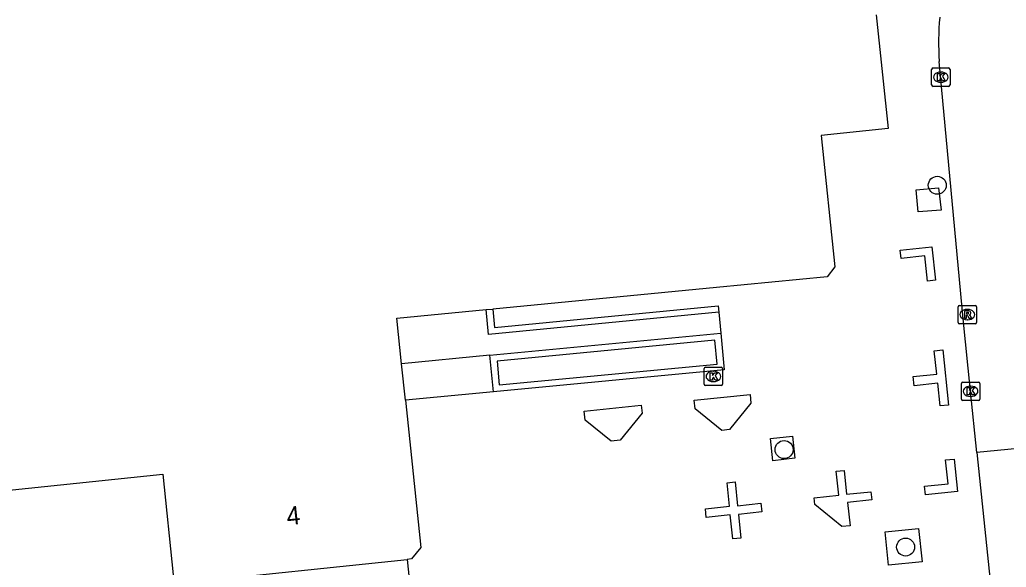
# Model space of a CAD drawing. Extents: x 160676 to 161153, y 383244 to 383713.
# Drawn here: x 160932.9 to 160986.7, y 383583.5 to 383613.3 of the extents above; entities that cross this region are included whole.
import ezdxf

# ---------------------------------------------------------------- set-up
doc = ezdxf.new("R2010")
doc.units = 0
for name, color, linetype in [('IMGEO_Boom', 7, 'Continuous'), ('IMGEO_Kolk', 7, 'Continuous'), ('IMGEO_Muur', 7, 'Continuous'), ('IMGEO_Pand', 7, 'Continuous'), ('IMGEO_Pand_nummerreeks', 7, 'Continuous'), ('IMGEO_Rijbaan_lokaal_gesloten', 7, 'Continuous'), ('IMGEO_Rijbaan_lokaal_open', 7, 'Continuous'), ('IMGEO_Rioolput', 7, 'Continuous'), ('IMGEO_Voetpad_open', 7, 'Continuous')]:
    doc.layers.add(name, color=color, linetype=linetype)

msp = doc.modelspace()

# ---------------------------------------------------------------- linework, layer by layer
at = {"layer": 'IMGEO_Boom'}
for centre in [(160982.957, 383604.273), (160974.607, 383589.87), (160981.231, 383584.558)]:
    msp.add_circle(centre, 0.489, dxfattribs=at)
at = {"layer": 'IMGEO_Kolk'}
for p, q in [((160982.649, 383609.739), (160982.649, 383610.591)), ((160982.724, 383610.665), (160983.576, 383610.665)), ((160983.137, 383610.445), (160983.162, 383610.445)), ((160983.65, 383610.591), (160983.65, 383609.739)), ((160983.576, 383609.665), (160982.724, 383609.665)), ((160983.16, 383609.885), (160983.135, 383609.885)), ((160970.254, 383593.429), (160970.254, 383594.281)), ((160970.329, 383594.355), (160971.181, 383594.355)), ((160970.742, 383594.135), (160970.767, 383594.135)), ((160971.255, 383594.281), (160971.255, 383593.429)), ((160970.765, 383593.575), (160970.74, 383593.575)), ((160984.346, 383593.546), (160985.198, 383593.546)), ((160971.181, 383593.355), (160970.329, 383593.355)), ((160984.271, 383592.62), (160984.271, 383593.472)), ((160984.759, 383593.326), (160984.784, 383593.326)), ((160985.272, 383593.472), (160985.272, 383592.62)), ((160985.198, 383592.546), (160984.346, 383592.546)), ((160984.782, 383592.766), (160984.757, 383592.766))]:
    msp.add_line(p, q, dxfattribs=at)
for points in [[(160982.649, 383609.739), (160982.649, 383610.591)], [(160982.724, 383610.665), (160983.576, 383610.665)], [(160982.97, 383610.365), (160983.093, 383610.365), (160983.093, 383610.214), (160983.223, 383610.365), (160983.387, 383610.365), (160983.241, 383610.214), (160983.394, 383609.965), (160983.242, 383609.965), (160983.157, 383610.129), (160983.093, 383610.062), (160983.093, 383609.965), (160982.97, 383609.965), (160982.97, 383610.365)], [(160983.65, 383610.591), (160983.65, 383609.739)], [(160983.576, 383609.665), (160982.724, 383609.665)], [(160970.254, 383593.429), (160970.254, 383594.281)], [(160970.329, 383594.355), (160971.181, 383594.355)], [(160970.575, 383594.055), (160970.698, 383594.055), (160970.698, 383593.904), (160970.828, 383594.055), (160970.992, 383594.055), (160970.846, 383593.904), (160970.999, 383593.655), (160970.847, 383593.655), (160970.762, 383593.819), (160970.698, 383593.752), (160970.698, 383593.655), (160970.575, 383593.655), (160970.575, 383594.055)], [(160971.255, 383594.281), (160971.255, 383593.429)], [(160984.346, 383593.546), (160985.198, 383593.546)], [(160971.181, 383593.355), (160970.329, 383593.355)], [(160984.271, 383592.62), (160984.271, 383593.472)], [(160984.592, 383593.246), (160984.715, 383593.246), (160984.715, 383593.095), (160984.845, 383593.246), (160985.009, 383593.246), (160984.863, 383593.095), (160985.016, 383592.846), (160984.864, 383592.846), (160984.779, 383593.01), (160984.715, 383592.943), (160984.715, 383592.846), (160984.592, 383592.846), (160984.592, 383593.246)], [(160985.272, 383593.472), (160985.272, 383592.62)], [(160985.198, 383592.546), (160984.346, 383592.546)]]:
    msp.add_lwpolyline(points, dxfattribs=at)
for centre, start, end in [((160982.726, 383610.589), 91.552, 178.448), ((160982.726, 383610.589), 91.552, 178.448), ((160983.574, 383610.589), 1.552, 88.448), ((160983.574, 383610.589), 1.552, 88.448), ((160982.726, 383609.741), 181.552, 268.448), ((160982.726, 383609.741), 181.552, 268.448), ((160983.574, 383609.741), 271.552, 358.448), ((160983.574, 383609.741), 271.552, 358.448), ((160970.331, 383594.279), 91.552, 178.448), ((160970.331, 383594.279), 91.552, 178.448), ((160971.179, 383594.279), 1.552, 88.448), ((160971.179, 383594.279), 1.552, 88.448), ((160984.348, 383593.47), 91.552, 178.448), ((160984.348, 383593.47), 91.552, 178.448), ((160985.196, 383593.47), 1.552, 88.448), ((160985.196, 383593.47), 1.552, 88.448), ((160970.331, 383593.431), 181.552, 268.448), ((160970.331, 383593.431), 181.552, 268.448), ((160971.179, 383593.431), 271.552, 358.448), ((160971.179, 383593.431), 271.552, 358.448), ((160984.348, 383592.622), 181.552, 268.448), ((160984.348, 383592.622), 181.552, 268.448), ((160985.196, 383592.622), 271.552, 358.448), ((160985.196, 383592.622), 271.552, 358.448)]:
    msp.add_arc(centre, 0.0765, start, end, dxfattribs=at)
for centre, major_axis, ratio, start_param, end_param in [((160983.136, 383610.165), (-0.387, 0.002), 0.722429, 4.712389, 7.853982), ((160983.161, 383610.165), (-0.39, 0.002), 0.717154, 1.570796, 4.712389), ((160970.741, 383593.855), (-0.387, 0.002), 0.722429, 4.712389, 7.853982), ((160970.766, 383593.855), (-0.39, 0.002), 0.717154, 1.570796, 4.712389), ((160984.758, 383593.046), (-0.387, 0.002), 0.722429, 4.712389, 7.853982), ((160984.783, 383593.046), (-0.39, 0.002), 0.717154, 1.570796, 4.712389)]:
    msp.add_ellipse(centre, major_axis=major_axis, ratio=ratio, start_param=start_param, end_param=end_param, dxfattribs=at)
at = {"layer": 'IMGEO_Muur'}
for points in [[(160971.045, 383597.352), (160958.504, 383596.148), (160958.375, 383597.497)], [(160958.725, 383597.531), (160958.822, 383596.53), (160971.011, 383597.701), (160971.045, 383597.352)], [(160958.576, 383595.009), (160971.154, 383596.216)], [(160971.154, 383596.216), (160971.345, 383594.225), (160958.768, 383593.017)], [(160970.959, 383594.533), (160970.835, 383595.824), (160958.96, 383594.683), (160959.084, 383593.393), (160970.959, 383594.533)], [(160958.768, 383593.017), (160958.576, 383595.009)], [(160971.215, 383590.917), (160969.761, 383592.096), (160969.713, 383592.557), (160972.75, 383592.874), (160972.8, 383592.399), (160971.633, 383590.96), (160971.215, 383590.917)], [(160963.767, 383591.48), (160963.717, 383591.958), (160966.825, 383592.283), (160966.869, 383591.854), (160965.676, 383590.382), (160965.184, 383590.33), (160963.767, 383591.48)], [(160982.265, 383587.876), (160983.542, 383588.009), (160983.406, 383589.303), (160983.878, 383589.352), (160984.062, 383587.592), (160982.314, 383587.41), (160982.265, 383587.876)], [(160977.447, 383588.692), (160977.872, 383588.737), (160978.008, 383587.433), (160979.338, 383587.572), (160979.385, 383587.124), (160978.068, 383586.986), (160978.2, 383585.722), (160977.759, 383585.676), (160976.281, 383586.874), (160976.243, 383587.242), (160977.583, 383587.382), (160977.447, 383588.692)], [(160971.673, 383586.307), (160970.365, 383586.17), (160970.315, 383586.648), (160971.635, 383586.786), (160971.501, 383588.067), (160971.939, 383588.113), (160972.075, 383586.81), (160973.347, 383586.943), (160973.396, 383586.47), (160972.121, 383586.337), (160972.256, 383585.049), (160971.81, 383585.003), (160971.673, 383586.307)]]:
    msp.add_lwpolyline(points, dxfattribs=at)
at = {"layer": 'IMGEO_Pand'}
for points in [[(160979.633, 383613.553), (160980.279, 383607.369), (160976.624, 383606.987), (160977.373, 383599.821), (160976.95, 383599.281), (160970.915, 383598.702), (160958.725, 383597.531)], [(160953.757, 383594.546), (160953.498, 383597.029), (160958.375, 383597.497)], [(160958.375, 383597.497), (160958.725, 383597.531)], [(160953.965, 383592.556), (160953.757, 383594.546)], [(160953.965, 383592.556), (160954.803, 383584.533), (160954.3, 383583.913), (160954.067, 383583.889)], [(160905.51, 383584.853), (160940.741, 383588.532), (160941.315, 383583.041), (160941.844, 383582.612), (160954.067, 383583.889)]]:
    msp.add_lwpolyline(points, dxfattribs=at)
at = {"layer": 'IMGEO_Rijbaan_lokaal_gesloten'}
for points in [[(160999.183, 383591.071), (160985.113, 383589.719)], [(160985.113, 383589.719), (160986.162, 383579.582), (160986.543, 383576.133), (160986.573, 383575.26), (160986.514, 383574.193)]]:
    msp.add_lwpolyline(points, dxfattribs=at)
at = {"layer": 'IMGEO_Rijbaan_lokaal_open'}
msp.add_lwpolyline([(160985.113, 383589.719), (160984.769, 383593.047), (160984.375, 383596.988), (160983.063, 383611.022)], dxfattribs=at)
msp.add_arc((160997.585, 383612.059), 14.559, 174.5846, 184.0847, dxfattribs=at)
at = {"layer": 'IMGEO_Rioolput'}
for p, q in [((160984.094, 383596.802), (160984.094, 383597.654)), ((160984.169, 383597.728), (160985.021, 383597.728)), ((160984.582, 383597.508), (160984.607, 383597.508)), ((160985.095, 383597.654), (160985.095, 383596.802)), ((160985.021, 383596.728), (160984.169, 383596.728)), ((160984.605, 383596.948), (160984.58, 383596.948))]:
    msp.add_line(p, q, dxfattribs=at)
for points in [[(160984.094, 383596.802), (160984.094, 383597.654)], [(160984.169, 383597.728), (160985.021, 383597.728)], [(160984.683, 383597.426), (160984.431, 383597.428), (160984.431, 383597.028)], [(160984.609, 383597.347), (160984.555, 383597.347), (160984.555, 383597.266)], [(160984.555, 383597.266), (160984.607, 383597.266)], [(160985.095, 383597.654), (160985.095, 383596.802)], [(160985.021, 383596.728), (160984.169, 383596.728)], [(160984.431, 383597.028), (160984.555, 383597.028), (160984.555, 383597.19), (160984.566, 383597.19)], [(160984.613, 383597.161), (160984.684, 383597.028), (160984.824, 383597.028), (160984.759, 383597.154)]]:
    msp.add_lwpolyline(points, dxfattribs=at)
for centre, radius, start, end in [((160984.171, 383597.652), 0.0765, 91.552, 178.448), ((160984.171, 383597.652), 0.0765, 91.552, 178.448), ((160984.591, 383597.455), 0.19, 274.7715, 282.9687), ((160984.615, 383597.251), 0.0964, 77.0061, 93.1865), ((160984.629, 383597.308), 0.0378, 276.6634, 79.6772), ((160984.682, 383597.316), 0.109, 350.3612, 89.416), ((160984.68, 383597.316), 0.112, 277.5842, 350.9817), ((160985.019, 383597.652), 0.0765, 1.552, 88.448), ((160985.019, 383597.652), 0.0765, 1.552, 88.448), ((160984.171, 383596.804), 0.0765, 181.552, 268.448), ((160984.171, 383596.804), 0.0765, 181.552, 268.448), ((160984.565, 383597.137), 0.0533, 26.0293, 88.6989), ((160984.664, 383597.101), 0.108, 29.5134, 73.7905), ((160985.019, 383596.804), 0.0765, 271.552, 358.448), ((160985.019, 383596.804), 0.0765, 271.552, 358.448)]:
    msp.add_arc(centre, radius, start, end, dxfattribs=at)
for centre, major_axis, ratio, start_param, end_param in [((160984.581, 383597.228), (-0.387, 0.002), 0.722429, 4.712389, 7.853982), ((160984.606, 383597.228), (-0.39, 0.002), 0.717154, 1.570796, 4.712389)]:
    msp.add_ellipse(centre, major_axis=major_axis, ratio=ratio, start_param=start_param, end_param=end_param, dxfattribs=at)
at = {"layer": 'IMGEO_Voetpad_open'}
for points in [[(160981.809, 383604.034), (160983.018, 383604.135), (160983.174, 383602.923), (160981.909, 383602.819), (160981.809, 383604.034)], [(160982.423, 383599.05), (160982.28, 383600.42), (160980.983, 383600.285), (160980.935, 383600.741), (160982.668, 383600.922), (160982.858, 383599.096), (160982.423, 383599.05)], [(160971.045, 383597.352), (160971.154, 383596.216)], [(160983.11, 383592.249), (160982.981, 383593.485), (160981.694, 383593.35), (160981.642, 383593.849), (160982.924, 383593.983), (160982.791, 383595.26), (160983.255, 383595.309), (160983.569, 383592.296), (160983.11, 383592.249)], [(160958.576, 383595.009), (160953.757, 383594.546)], [(160958.768, 383593.017), (160953.965, 383592.556)], [(160973.858, 383590.476), (160975.062, 383590.599), (160975.196, 383589.405), (160973.997, 383589.266), (160973.858, 383590.476)], [(160980.109, 383585.395), (160981.939, 383585.569), (160982.13, 383583.754), (160980.29, 383583.572), (160980.109, 383585.395)], [(160954.067, 383583.889), (160954.439, 383580.207)]]:
    msp.add_lwpolyline(points, dxfattribs=at)

# ---------------------------------------------------------------- texts
at = {"layer": 'IMGEO_Pand_nummerreeks'}
msp.add_text('4', height=1, rotation=5.9628, dxfattribs=at).set_placement((160947.537, 383585.74))

doc.saveas('drawing.dxf')
